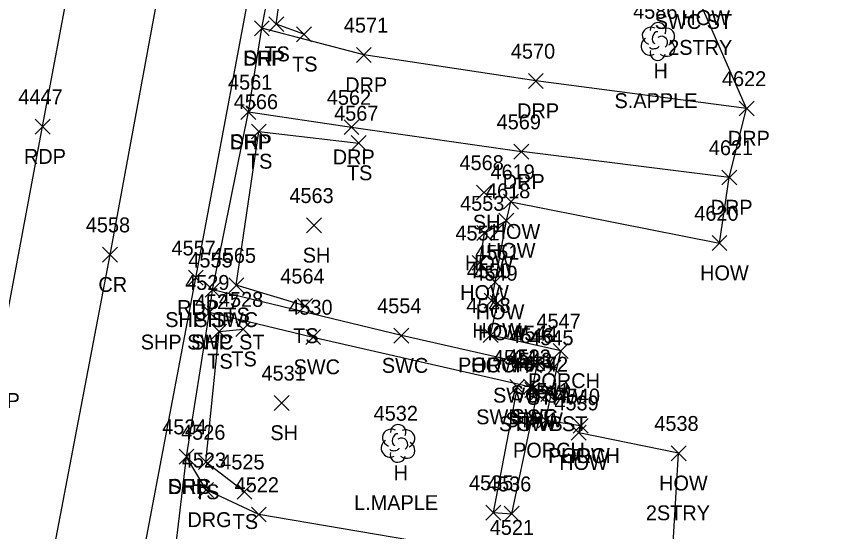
# Model space of a CAD drawing. Extents: x 1769141 to 1770911, y 735471 to 741449.
# Drawn here: x 1770640.2 to 1770751.5, y 738963.4 to 739032.5 of the extents above; entities that cross this region are included whole.
import ezdxf

# ---------------------------------------------------------------- set-up
doc = ezdxf.new("R2010")
doc.units = 0
for name, color, linetype in [('L_A', 7, 'Continuous'), ('L_C', 7, 'Continuous'), ('L_I', 7, 'Continuous'), ('L_TIC', 7, 'Continuous'), ('LBC', 7, 'Continuous'), ('LBF', 7, 'Continuous'), ('LELB', 7, 'Continuous'), ('LSOGP', 7, 'Continuous'), ('LTD', 7, 'Continuous'), ('P_A', 7, 'Continuous'), ('P_I', 7, 'Continuous'), ('P_TIC', 7, 'Continuous'), ('PET', 7, 'Continuous'), ('PRC', 7, 'Continuous'), ('PSP', 7, 'Continuous'), ('R_A', 7, 'Continuous'), ('R_I', 7, 'Continuous'), ('R_TIC', 7, 'Continuous'), ('RDG', 7, 'Continuous'), ('RDP', 7, 'Continuous'), ('RSW', 7, 'Continuous')]:
    doc.layers.add(name, color=color, linetype=linetype)

msp = doc.modelspace()

# ---------------------------------------------------------------- linework, layer by layer
at = {"layer": 'L_TIC'}
for points in [[(1770674.13, 739030.52), (1770676.13, 739032.52)], [(1770676.13, 739030.52), (1770674.13, 739032.52)], [(1770677.84, 739029.15), (1770679.84, 739031.15)], [(1770679.84, 739029.15), (1770677.84, 739031.15)], [(1770671.78, 739016.1), (1770673.78, 739018.1)], [(1770673.78, 739016.1), (1770671.78, 739018.1)], [(1770685.21, 739014.55), (1770687.21, 739016.55)], [(1770687.21, 739014.55), (1770685.21, 739016.55)], [(1770702.05, 739007.91), (1770704.05, 739009.91)], [(1770704.05, 739007.91), (1770702.05, 739009.91)], [(1770705.67, 739006.67), (1770707.67, 739008.67)], [(1770707.67, 739006.67), (1770705.67, 739008.67)], [(1770679.19, 739003.49), (1770681.19, 739005.49)], [(1770681.19, 739003.49), (1770679.19, 739005.49)], [(1770705.05, 739004.13), (1770707.05, 739006.13)], [(1770707.05, 739004.13), (1770705.05, 739006.13)], [(1770702.09, 739002.45), (1770704.09, 739004.45)], [(1770704.09, 739002.45), (1770702.09, 739004.45)], [(1770733.69, 739001.11), (1770735.69, 739003.11)], [(1770735.69, 739001.11), (1770733.69, 739003.11)], [(1770701.46, 738998.46), (1770703.46, 739000.46)], [(1770703.46, 738998.46), (1770701.46, 739000.46)], [(1770668.75, 738995.45), (1770670.75, 738997.45)], [(1770670.75, 738995.45), (1770668.75, 738997.45)], [(1770703.54, 738995.87), (1770705.54, 738997.87)], [(1770705.54, 738995.87), (1770703.54, 738997.87)], [(1770703.08, 738993.39), (1770705.08, 738995.39)], [(1770705.08, 738993.39), (1770703.08, 738995.39)], [(1770677.98, 738992.67), (1770679.98, 738994.67)], [(1770679.98, 738992.67), (1770677.98, 738994.67)], [(1770703.87, 738993.06), (1770705.87, 738995.06)], [(1770705.87, 738993.06), (1770703.87, 738995.06)], [(1770666.45, 738989.24), (1770668.45, 738991.24)], [(1770668.45, 738989.24), (1770666.45, 738991.24)], [(1770669.68, 738989.55), (1770671.68, 738991.55)], [(1770671.68, 738989.55), (1770669.68, 738991.55)], [(1770702.93, 738988.74), (1770704.93, 738990.74)], [(1770704.93, 738988.74), (1770702.93, 738990.74)], [(1770702.93, 738988.74), (1770704.93, 738990.74)], [(1770704.93, 738988.74), (1770702.93, 738990.74)], [(1770712.35, 738986.63), (1770714.35, 738988.63)], [(1770714.35, 738986.63), (1770712.35, 738988.63)], [(1770709.23, 738985), (1770711.23, 738987)], [(1770711.23, 738985), (1770709.23, 738987)], [(1770711.38, 738984.39), (1770713.38, 738986.39)], [(1770713.38, 738984.39), (1770711.38, 738986.39)], [(1770708.52, 738981.38), (1770710.52, 738983.38)], [(1770710.52, 738981.38), (1770708.52, 738983.38)], [(1770710.66, 738980.85), (1770712.66, 738982.85)], [(1770712.66, 738980.85), (1770710.66, 738982.85)], [(1770674.84, 738979.64), (1770676.84, 738981.64)], [(1770676.84, 738979.64), (1770674.84, 738981.64)], [(1770710.32, 738977.3), (1770712.32, 738979.3)], [(1770712.32, 738977.3), (1770710.32, 738979.3)], [(1770715.02, 738976.57), (1770717.02, 738978.57)], [(1770717.02, 738976.57), (1770715.02, 738978.57)], [(1770715.02, 738976.57), (1770717.02, 738978.57)], [(1770717.02, 738976.57), (1770715.02, 738978.57)], [(1770714.77, 738975.64), (1770716.77, 738977.64)], [(1770716.77, 738975.64), (1770714.77, 738977.64)], [(1770728.19, 738972.88), (1770730.19, 738974.88)], [(1770730.19, 738972.88), (1770728.19, 738974.88)], [(1770664.66, 738971.7), (1770666.66, 738973.7)], [(1770666.66, 738971.7), (1770664.66, 738973.7)], [(1770669.86, 738967.71), (1770671.86, 738969.71)], [(1770671.86, 738967.71), (1770669.86, 738969.71)]]:
    msp.add_lwpolyline(points, dxfattribs=at)
at = {"layer": 'LBC'}
for points in [[(1770703.93, 738989.74), (1770704.87, 738994.06), (1770704.08, 738994.39), (1770704.54, 738996.87), (1770702.46, 738999.46), (1770703.09, 739003.45), (1770706.05, 739005.13), (1770706.67, 739007.67), (1770734.69, 739002.11)], [(1770729.19, 738973.88), (1770715.77, 738976.64), (1770716.02, 738977.57)]]:
    msp.add_lwpolyline(points, dxfattribs=at)
at = {"layer": 'LBF'}
for points in [[(1770716.02, 738977.57), (1770711.32, 738978.3), (1770713.35, 738987.63), (1770703.93, 738989.74)], [(1770711.66, 738981.85), (1770709.52, 738982.38), (1770710.23, 738986), (1770712.38, 738985.39)]]:
    msp.add_lwpolyline(points, dxfattribs=at)
at = {"layer": 'LELB'}
for points in [[(1770678.84, 739030.15), (1770675.13, 739031.52), (1770677.92, 739051.67), (1770682.83, 739074.15), (1770686.65, 739077.69), (1770701.88, 739075.16), (1770719.3, 739073.46), (1770751.48, 739066.71)], [(1770678.98, 738993.67), (1770669.75, 738996.45), (1770672.78, 739017.1), (1770686.21, 739015.55)], [(1770670.86, 738968.71), (1770665.66, 738972.7), (1770667.45, 738990.24), (1770670.68, 738990.55)]]:
    msp.add_lwpolyline(points, dxfattribs=at)
at = {"layer": 'LSOGP'}
msp.add_lwpolyline([(1770730, 738878.02), (1770733.34, 738915.49), (1770733.71, 738923.25), (1770726.43, 738945.7), (1770728.25, 738958.05), (1770729.19, 738973.88), (1770715.77, 738976.64), (1770716.02, 738977.57), (1770711.32, 738978.3), (1770713.35, 738987.63), (1770703.93, 738989.74), (1770704.87, 738994.06), (1770704.08, 738994.39), (1770704.54, 738996.87), (1770706.05, 739005.13), (1770706.67, 739007.67), (1770734.69, 739002.11), (1770736, 739010.92), (1770738.33, 739020.19), (1770731.48, 739035.87)], dxfattribs=at)
at = {"layer": 'LTD'}
for p, q in [((1770726.4, 739029.24), (1770726.4, 739029.24)), ((1770726.4, 739029.24), (1770726.4, 739029.24)), ((1770691.47, 738975.25), (1770691.47, 738975.25)), ((1770691.47, 738975.25), (1770691.47, 738975.25))]:
    msp.add_line(p, q, dxfattribs=at)
for centre in [(1770726.44, 739030.67), (1770691.51, 738976.69)]:
    msp.add_arc(centre, 1.05, 335.5272, 180.9563, dxfattribs=at)
for centre, major_axis, ratio, start_param, end_param in [((1770725.6, 739029.9), (1.21, -0.51), 0.895232, 1.570796, 4.712389), ((1770727.44, 739029.82), (-1.14, -0.48), 0.949671, 1.570796, 4.712389), ((1770726.19, 739029.69), (-0.208, -0.792), 0.645439, 3.141593, 6.283185), ((1770726.9, 739029.07), (-0.5, 0.667), 0.989748, 3.141593, 6.283185), ((1770725.31, 739028.53), (0.58, -1.04), 0.959034, 3.141593, 6.283185), ((1770725.94, 739028.49), (-0.625, -0.083), 0.423636, 0, 3.141593), ((1770727.4, 739028.4), (-1.09, 0.79), 0.841452, 1.570796, 4.712389), ((1770726.4, 739027.74), (0.26, 1.06), 0.942809, 1.570796, 4.712389), ((1770690.68, 738975.92), (1.21, -0.51), 0.895232, 1.570796, 4.712389), ((1770691.26, 738975.71), (-0.208, -0.792), 0.645439, 3.141593, 6.283185), ((1770692.51, 738975.84), (-1.14, -0.48), 0.949671, 1.570796, 4.712389), ((1770690.38, 738974.54), (0.58, -1.04), 0.959034, 3.141593, 6.283185), ((1770691.97, 738975.09), (-0.5, 0.667), 0.989748, 3.141593, 6.283185), ((1770692.47, 738974.42), (-1.09, 0.79), 0.841452, 1.570796, 4.712389), ((1770691.47, 738973.75), (0.26, 1.06), 0.942809, 1.570796, 4.712389), ((1770691.01, 738974.5), (-0.625, -0.083), 0.423636, 0, 3.141593)]:
    msp.add_ellipse(centre, major_axis=major_axis, ratio=ratio, start_param=start_param, end_param=end_param, dxfattribs=at)
at = {"layer": 'P_TIC'}
for points in [[(1770672.18, 739029.96), (1770674.18, 739031.96)], [(1770674.18, 739029.96), (1770672.18, 739031.96)], [(1770670.38, 739018.72), (1770672.38, 739020.72)], [(1770672.38, 739018.72), (1770670.38, 739020.72)], [(1770642.72, 739016.75), (1770644.72, 739018.75)], [(1770644.72, 739016.75), (1770642.72, 739018.75)], [(1770651.79, 738999.55), (1770653.79, 739001.55)], [(1770653.79, 738999.55), (1770651.79, 739001.55)], [(1770663.31, 738996.45), (1770665.31, 738998.45)], [(1770665.31, 738996.45), (1770663.31, 738998.45)], [(1770665.57, 738994.83), (1770667.57, 738996.83)], [(1770667.57, 738994.83), (1770665.57, 738996.83)], [(1770665.15, 738991.82), (1770667.15, 738993.82)], [(1770667.15, 738991.82), (1770665.15, 738993.82)], [(1770662.06, 738972.42), (1770664.06, 738974.42)], [(1770664.06, 738972.42), (1770662.06, 738974.42)]]:
    msp.add_lwpolyline(points, dxfattribs=at)
at = {"layer": 'PET'}
for points in [[(1770498.35, 738202.33), (1770505.32, 738243.58), (1770514, 738293.39), (1770521.19, 738334.51), (1770529.87, 738384.51), (1770540.37, 738444.39), (1770550.2, 738502.07), (1770560.29, 738558.86), (1770568.53, 738606.15), (1770576.04, 738648.17), (1770584.13, 738693.97), (1770592.27, 738740.2), (1770599.12, 738779.63), (1770606.64, 738819.52), (1770613.62, 738858.77), (1770620.19, 738893.47), (1770628.38, 738936.17), (1770637.53, 738984.97), (1770643.72, 739017.75), (1770651.2, 739057.47)], [(1770519.35, 738183.15), (1770528.05, 738233.56), (1770539.53, 738299.08), (1770548.74, 738352.36), (1770557.68, 738403.13), (1770564.13, 738440.46), (1770573.45, 738494.14), (1770584.12, 738554.39), (1770592.19, 738600.77), (1770602.63, 738660.09), (1770612.1, 738713.05), (1770618.25, 738747.4), (1770627.86, 738802.06), (1770637.55, 738855.14), (1770646.46, 738901.9), (1770653.63, 738941.04), (1770664.31, 738997.45), (1770673.48, 739046.36)]]:
    msp.add_lwpolyline(points, dxfattribs=at)
at = {"layer": 'PRC'}
msp.add_lwpolyline([(1770507.77, 738186.68), (1770516.39, 738236.25), (1770527.92, 738302.48), (1770537.02, 738354.2), (1770545.79, 738405.62), (1770552.19, 738442.28), (1770561.98, 738497.61), (1770572.5, 738557.36), (1770580.07, 738602.32), (1770591.07, 738663.64), (1770600.38, 738716.09), (1770606.4, 738749.37), (1770616.02, 738804.08), (1770625.81, 738857.85), (1770633.75, 738899.85), (1770641.85, 738943.04), (1770652.79, 739000.55), (1770661.76, 739049.09)], dxfattribs=at)
at = {"layer": 'PSP'}
msp.add_lwpolyline([(1770615.73, 738696.75), (1770624.55, 738745.32), (1770633.94, 738800.55), (1770643.88, 738853.67), (1770649.44, 738878.44), (1770653.55, 738900.85), (1770658.58, 738938.18), (1770660.8, 738954.57), (1770663.06, 738973.42), (1770666.15, 738992.82), (1770666.57, 738995.83), (1770671.38, 739019.72), (1770673.18, 739030.96), (1770682.05, 739077.34)], dxfattribs=at)
at = {"layer": 'R_TIC'}
for points in [[(1770672.18, 739029.96), (1770674.18, 739031.96)], [(1770674.18, 739029.96), (1770672.18, 739031.96)], [(1770685.9, 739026.38), (1770687.9, 739028.38)], [(1770687.9, 739026.38), (1770685.9, 739028.38)], [(1770709, 739022.88), (1770711, 739024.88)], [(1770711, 739022.88), (1770709, 739024.88)], [(1770670.38, 739018.72), (1770672.38, 739020.72)], [(1770672.38, 739018.72), (1770670.38, 739020.72)], [(1770737.33, 739019.19), (1770739.33, 739021.19)], [(1770739.33, 739019.19), (1770737.33, 739021.19)], [(1770684.23, 739016.68), (1770686.23, 739018.68)], [(1770686.23, 739016.68), (1770684.23, 739018.68)], [(1770707.06, 739013.39), (1770709.06, 739015.39)], [(1770709.06, 739013.39), (1770707.06, 739015.39)], [(1770735, 739009.92), (1770737, 739011.92)], [(1770737, 739009.92), (1770735, 739011.92)], [(1770665.57, 738994.83), (1770667.57, 738996.83)], [(1770667.57, 738994.83), (1770665.57, 738996.83)], [(1770665.15, 738991.82), (1770667.15, 738993.82)], [(1770667.15, 738991.82), (1770665.15, 738993.82)], [(1770690.94, 738988.68), (1770692.94, 738990.68)], [(1770692.94, 738988.68), (1770690.94, 738990.68)], [(1770679.09, 738988.49), (1770681.09, 738990.49)], [(1770681.09, 738988.49), (1770679.09, 738990.49)], [(1770708.76, 738984.68), (1770710.76, 738986.68)], [(1770710.76, 738984.68), (1770708.76, 738986.68)], [(1770706.5, 738981.77), (1770708.5, 738983.77)], [(1770708.5, 738981.77), (1770706.5, 738983.77)], [(1770708.33, 738981.82), (1770710.33, 738983.82)], [(1770710.33, 738981.82), (1770708.33, 738983.82)], [(1770709.17, 738980.87), (1770711.17, 738982.87)], [(1770711.17, 738980.87), (1770709.17, 738982.87)], [(1770662.06, 738972.42), (1770664.06, 738974.42)], [(1770664.06, 738972.42), (1770662.06, 738974.42)], [(1770664.69, 738967.96), (1770666.69, 738969.96)], [(1770666.69, 738967.96), (1770664.69, 738969.96)], [(1770671.79, 738964.65), (1770673.79, 738966.65)], [(1770673.79, 738964.65), (1770671.79, 738966.65)], [(1770703.29, 738964.91), (1770705.29, 738966.91)], [(1770705.29, 738964.91), (1770703.29, 738966.91)], [(1770705.76, 738964.76), (1770707.76, 738966.76)], [(1770707.76, 738964.76), (1770705.76, 738966.76)]]:
    msp.add_lwpolyline(points, dxfattribs=at)
at = {"layer": 'RDG'}
msp.add_lwpolyline([(1770725.48, 738956.4), (1770706.51, 738959.92), (1770672.79, 738965.65), (1770665.69, 738968.96), (1770663.06, 738973.42)], dxfattribs=at)
at = {"layer": 'RDP'}
for points in [[(1770710, 739023.88), (1770686.9, 739027.38), (1770673.18, 739030.96)], [(1770738.33, 739020.19), (1770710, 739023.88)], [(1770671.38, 739019.72), (1770685.23, 739017.68), (1770708.06, 739014.39)], [(1770736, 739010.92), (1770708.06, 739014.39)]]:
    msp.add_lwpolyline(points, dxfattribs=at)
at = {"layer": 'RSW'}
for points in [[(1770709.76, 738985.68), (1770691.94, 738989.68), (1770666.57, 738995.83)], [(1770666.15, 738992.82), (1770680.09, 738989.49), (1770709.33, 738982.82)], [(1770707.5, 738982.77), (1770704.29, 738965.91), (1770706.76, 738965.76), (1770710.17, 738981.87)]]:
    msp.add_lwpolyline(points, dxfattribs=at)

# ---------------------------------------------------------------- texts
at = {"layer": 'L_A'}
for s, p in [('HOW', (1770729.57, 739031.39)), ('TS', (1770673.53, 739026.52)), ('TS', (1770677.25, 739025.15)), ('H', (1770725.83, 739024.24)), ('TS', (1770671.19, 739012.1)), ('TS', (1770684.62, 739010.55)), ('SH', (1770701.54, 739003.91)), ('HOW', (1770704.06, 739002.67)), ('HOW', (1770703.43, 739000.13)), ('SH', (1770678.68, 738999.49)), ('HOW', (1770700.48, 738998.45)), ('HOW', (1770732.08, 738997.11)), ('HOW', (1770699.84, 738994.46)), ('TS', (1770668.16, 738991.45)), ('HOW', (1770701.93, 738991.87)), ('TS', (1770677.39, 738988.67)), ('HOW', (1770701.47, 738989.39)), ('HOW', (1770702.26, 738989.06)), ('TS', (1770669.09, 738985.55)), ('TS', (1770665.86, 738985.24)), ('PORCH', (1770699.55, 738984.74)), ('HOW', (1770701.32, 738984.74)), ('PORCH', (1770708.97, 738982.63)), ('STPW', (1770706.62, 738981)), ('STPW', (1770708.78, 738980.39)), ('STPW ST', (1770705.05, 738976.85)), ('STPW', (1770705.92, 738977.38)), ('SH', (1770674.33, 738975.64)), ('PORCH', (1770706.94, 738973.3)), ('PORCH', (1770711.65, 738972.57)), ('HOW', (1770713.41, 738972.57)), ('HOW', (1770713.15, 738971.64)), ('H', (1770690.9, 738970.25)), ('HOW', (1770726.57, 738968.88)), ('TS', (1770664.07, 738967.7)), ('TS', (1770669.27, 738963.71))]:
    msp.add_text(s, height=2, dxfattribs=at).set_placement(p)
at = {"layer": 'L_C'}
for s, p in [('2STRY', (1770727.79, 739027.39)), ('S.APPLE', (1770720.58, 739020.24)), ('L.MAPLE', (1770685.58, 738966.25)), ('2STRY', (1770724.79, 738964.88))]:
    msp.add_text(s, height=2, dxfattribs=at).set_placement(p)
at = {"layer": 'L_I'}
for s, p in [('4586', (1770723.08, 739032.24)), ('4566', (1770669.41, 739020.1)), ('4567', (1770682.9, 739018.55)), ('4568', (1770699.75, 739011.91)), ('4619', (1770703.92, 739010.67)), ('4618', (1770703.31, 739008.13)), ('4563', (1770676.89, 739007.49)), ('4553', (1770699.83, 739006.45)), ('4620', (1770731.3, 739005.11)), ('4552', (1770699.2, 739002.46)), ('4551', (1770701.85, 738999.87)), ('4565', (1770666.45, 738999.45)), ('4564', (1770675.67, 738996.67)), ('4550', (1770700.74, 738997.39)), ('4549', (1770701.61, 738997.06)), ('4527', (1770664.19, 738993.24)), ('4528', (1770667.42, 738993.55)), ('4548', (1770700.67, 738992.74)), ('4548', (1770700.67, 738992.74)), ('4547', (1770710.09, 738990.63)), ('4544', (1770706.97, 738989)), ('4545', (1770709.12, 738988.39)), ('4543', (1770706.26, 738985.38)), ('4542', (1770708.4, 738984.85)), ('4531', (1770673.14, 738983.64)), ('4541', (1770708.62, 738981.3)), ('4540', (1770712.68, 738980.57)), ('4540', (1770712.68, 738980.57)), ('4539', (1770712.5, 738979.64)), ('4532', (1770688.21, 738978.25)), ('4538', (1770725.93, 738976.88)), ('4526', (1770662.34, 738975.7)), ('4525', (1770667.6, 738971.71))]:
    msp.add_text(s, height=2, dxfattribs=at).set_placement(p)
at = {"layer": 'P_A'}
for s, p in [('SHP', (1770670.72, 739025.96)), ('SHP', (1770668.92, 739014.72)), ('RDP', (1770641.21, 739012.75)), ('CR', (1770651.22, 738995.55)), ('RDP', (1770661.79, 738992.45)), ('SHP', (1770664.1, 738990.83)), ('SHP', (1770663.68, 738987.82)), ('RDP', (1770635.02, 738979.97)), ('SHP', (1770660.59, 738968.42))]:
    msp.add_text(s, height=2, dxfattribs=at).set_placement(p)
at = {"layer": 'P_I'}
for s, p in [('4561', (1770668.64, 739022.72)), ('4447', (1770640.46, 739020.75)), ('4558', (1770649.53, 739003.55)), ('4557', (1770661.05, 739000.45)), ('4555', (1770663.31, 738998.83)), ('4529', (1770662.88, 738995.82)), ('4524', (1770659.8, 738976.42))]:
    msp.add_text(s, height=2, dxfattribs=at).set_placement(p)
at = {"layer": 'R_A'}
for s, p in [('SWC ST', (1770725.98, 739030.87)), ('DRP', (1770670.67, 739025.96)), ('DRP', (1770684.39, 739022.38)), ('DRP', (1770707.49, 739018.88)), ('DRP', (1770668.87, 739014.72)), ('DRP', (1770735.81, 739015.19)), ('DRP', (1770682.71, 739012.68)), ('DRP', (1770705.55, 739009.39)), ('DRP', (1770733.49, 739005.92)), ('SHP SWC', (1770660.2, 738990.83)), ('SHP SWC ST', (1770656.91, 738987.82)), ('SWC', (1770677.45, 738984.49)), ('SWC', (1770689.31, 738984.68)), ('SWC ST', (1770704.26, 738980.68)), ('SWB ST', (1770701.99, 738977.77)), ('SWC', (1770706.69, 738977.82)), ('SWB', (1770707.53, 738976.87)), ('DRG', (1770660.54, 738968.42)), ('DRG', (1770663.18, 738963.96))]:
    msp.add_text(s, height=2, dxfattribs=at).set_placement(p)
at = {"layer": 'R_I'}
for s, p in [('4571', (1770684.21, 739030.38)), ('4570', (1770706.65, 739026.88)), ('4622', (1770735.02, 739023.19)), ('4561', (1770668.64, 739022.72)), ('4562', (1770681.92, 739020.68)), ('4569', (1770704.74, 739017.39)), ('4621', (1770733.26, 739013.92)), ('4555', (1770663.31, 738998.83)), ('4529', (1770662.88, 738995.82)), ('4530', (1770676.74, 738992.49)), ('4554', (1770688.68, 738992.68)), ('4546', (1770706.45, 738988.68)), ('4534', (1770704.24, 738985.77)), ('4533', (1770706.07, 738985.82)), ('4537', (1770706.91, 738984.87)), ('4524', (1770659.8, 738976.42)), ('4523', (1770662.43, 738971.96)), ('4522', (1770669.53, 738968.65)), ('4535', (1770701.03, 738968.91)), ('4536', (1770703.44, 738968.76)), ('4521', (1770703.81, 738962.92))]:
    msp.add_text(s, height=2, dxfattribs=at).set_placement(p)

doc.saveas('drawing.dxf')
